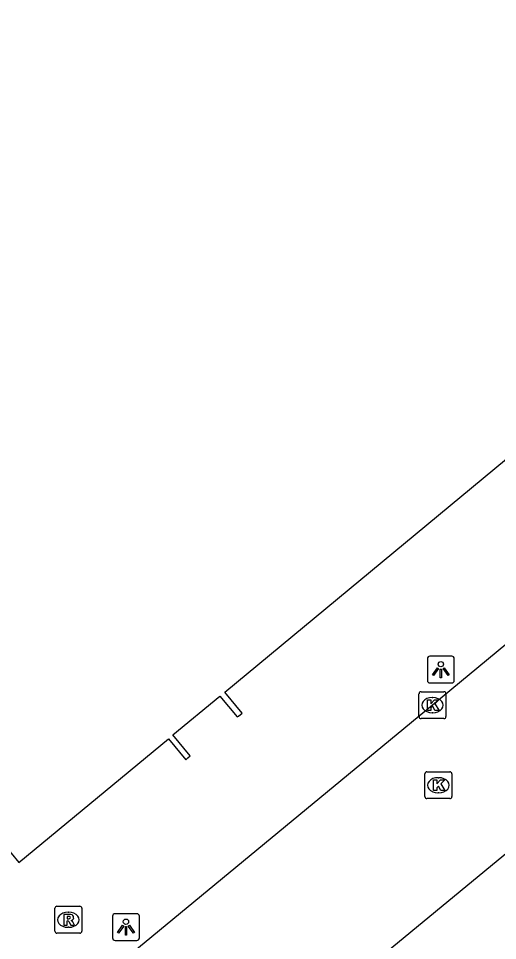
# Model space of a CAD drawing. Extents: x 159489 to 160304, y 383826 to 384530.
# Drawn here: x 159929.94 to 159947.73, y 384336.25 to 384370.53 of the extents above; entities that cross this region are included whole.
import ezdxf

# ---------------------------------------------------------------- set-up
doc = ezdxf.new("R2010")
doc.units = 0
for name, color, linetype in [('IMGEO_Kolk', 7, 'Continuous'), ('IMGEO_Lichtpunt', 7, 'Continuous'), ('IMGEO_Pand', 7, 'Continuous'), ('IMGEO_Rijbaan_lokaal_gesloten', 7, 'Continuous'), ('IMGEO_Rioolput', 7, 'Continuous')]:
    doc.layers.add(name, color=color, linetype=linetype)

msp = doc.modelspace()

# ---------------------------------------------------------------- linework, layer by layer
at = {"layer": 'IMGEO_Kolk'}
for p, q in [((159944.891, 384345.499), (159945.743, 384345.499)), ((159944.816, 384344.573), (159944.816, 384345.425)), ((159945.304, 384345.279), (159945.329, 384345.279)), ((159945.817, 384345.425), (159945.817, 384344.573)), ((159945.743, 384344.499), (159944.891, 384344.499)), ((159945.327, 384344.719), (159945.302, 384344.719)), ((159945.036, 384341.597), (159945.036, 384342.449)), ((159945.111, 384342.523), (159945.963, 384342.523)), ((159946.037, 384342.449), (159946.037, 384341.597)), ((159945.524, 384342.303), (159945.549, 384342.303)), ((159945.547, 384341.743), (159945.522, 384341.743)), ((159945.963, 384341.523), (159945.111, 384341.523))]:
    msp.add_line(p, q, dxfattribs=at)
for points in [[(159944.891, 384345.499), (159945.743, 384345.499)], [(159944.816, 384344.573), (159944.816, 384345.425)], [(159945.137, 384345.199), (159945.26, 384345.199), (159945.26, 384345.048), (159945.39, 384345.199), (159945.554, 384345.199), (159945.408, 384345.048), (159945.561, 384344.799), (159945.409, 384344.799), (159945.324, 384344.963), (159945.26, 384344.896), (159945.26, 384344.799), (159945.137, 384344.799), (159945.137, 384345.199)], [(159945.817, 384345.425), (159945.817, 384344.573)], [(159945.743, 384344.499), (159944.891, 384344.499)], [(159945.036, 384341.597), (159945.036, 384342.449)], [(159945.111, 384342.523), (159945.963, 384342.523)], [(159946.037, 384342.449), (159946.037, 384341.597)], [(159945.357, 384342.223), (159945.48, 384342.223), (159945.48, 384342.072), (159945.61, 384342.223), (159945.774, 384342.223), (159945.628, 384342.072), (159945.781, 384341.823), (159945.629, 384341.823), (159945.544, 384341.987), (159945.48, 384341.92), (159945.48, 384341.823), (159945.357, 384341.823), (159945.357, 384342.223)], [(159945.963, 384341.523), (159945.111, 384341.523)]]:
    msp.add_lwpolyline(points, dxfattribs=at)
for centre, start, end in [((159944.893, 384345.423), 91.552, 178.448), ((159944.893, 384345.423), 91.552, 178.448), ((159945.741, 384345.423), 1.552, 88.448), ((159945.741, 384345.423), 1.552, 88.448), ((159944.893, 384344.575), 181.552, 268.448), ((159944.893, 384344.575), 181.552, 268.448), ((159945.741, 384344.575), 271.552, 358.448), ((159945.741, 384344.575), 271.552, 358.448), ((159945.113, 384342.447), 91.552, 178.448), ((159945.113, 384342.447), 91.552, 178.448), ((159945.961, 384342.447), 1.552, 88.448), ((159945.961, 384342.447), 1.552, 88.448), ((159945.113, 384341.599), 181.552, 268.448), ((159945.113, 384341.599), 181.552, 268.448), ((159945.961, 384341.599), 271.552, 358.448), ((159945.961, 384341.599), 271.552, 358.448)]:
    msp.add_arc(centre, 0.0765, start, end, dxfattribs=at)
for centre, major_axis, ratio, start_param, end_param in [((159945.303, 384344.999), (-0.387, 0.002), 0.722429, 4.712389, 7.853982), ((159945.328, 384344.999), (-0.39, 0.002), 0.717154, 1.570796, 4.712389), ((159945.523, 384342.023), (-0.387, 0.002), 0.722429, 4.712389, 7.853982), ((159945.548, 384342.023), (-0.39, 0.002), 0.717154, 1.570796, 4.712389)]:
    msp.add_ellipse(centre, major_axis=major_axis, ratio=ratio, start_param=start_param, end_param=end_param, dxfattribs=at)
at = {"layer": 'IMGEO_Lichtpunt'}
for p, q in [((159945.129, 384346.726), (159945.129, 384345.919)), ((159945.129, 384346.726), (159945.129, 384345.919)), ((159946.031, 384346.821), (159945.223, 384346.821)), ((159946.031, 384346.821), (159945.223, 384346.821)), ((159946.125, 384345.919), (159946.125, 384346.726)), ((159946.125, 384345.919), (159946.125, 384346.726)), ((159945.223, 384345.825), (159946.031, 384345.825)), ((159945.223, 384345.825), (159946.031, 384345.825)), ((159933.432, 384337.15), (159933.432, 384336.343)), ((159933.432, 384337.15), (159933.432, 384336.343)), ((159934.334, 384337.245), (159933.526, 384337.245)), ((159934.334, 384337.245), (159933.526, 384337.245)), ((159934.428, 384336.343), (159934.428, 384337.15)), ((159934.428, 384336.343), (159934.428, 384337.15)), ((159933.526, 384336.249), (159934.334, 384336.249)), ((159933.526, 384336.249), (159934.334, 384336.249))]:
    msp.add_line(p, q, dxfattribs=at)
for points in [[(159945.503, 384346.39), (159945.542, 384346.362), (159945.354, 384346.1), (159945.316, 384346.127), (159945.503, 384346.39)], [(159945.605, 384346.342), (159945.652, 384346.342), (159945.652, 384346.02), (159945.605, 384346.02), (159945.605, 384346.342)], [(159945.715, 384346.362), (159945.753, 384346.389), (159945.94, 384346.127), (159945.901, 384346.099), (159945.715, 384346.362)], [(159933.806, 384336.814), (159933.845, 384336.786), (159933.657, 384336.524), (159933.619, 384336.551), (159933.806, 384336.814)], [(159933.908, 384336.766), (159933.955, 384336.766), (159933.955, 384336.444), (159933.908, 384336.444), (159933.908, 384336.766)], [(159934.018, 384336.786), (159934.056, 384336.813), (159934.243, 384336.551), (159934.204, 384336.523), (159934.018, 384336.786)]]:
    msp.add_lwpolyline(points, dxfattribs=at)
for centre in [(159945.628, 384346.524), (159933.931, 384336.948)]:
    msp.add_circle(centre, 0.0994, dxfattribs=at)
for centre, start, end in [((159945.223, 384346.726), 90, 180), ((159945.223, 384346.726), 90, 180), ((159946.031, 384346.726), 0, 90), ((159946.031, 384346.726), 0, 90), ((159945.223, 384345.919), 180, 270), ((159945.223, 384345.919), 180, 270), ((159946.031, 384345.919), 270, 0), ((159946.031, 384345.919), 270, 360), ((159933.526, 384337.15), 90, 180), ((159933.526, 384337.15), 90, 180), ((159934.334, 384337.15), 0, 90), ((159934.334, 384337.15), 0, 90), ((159933.526, 384336.343), 180, 270), ((159933.526, 384336.343), 180, 270), ((159934.334, 384336.343), 270, 0), ((159934.334, 384336.343), 270, 360)]:
    msp.add_arc(centre, 0.0946, start, end, dxfattribs=at)
at = {"layer": 'IMGEO_Pand'}
msp.add_lwpolyline([(159927.659, 384341.926), (159929.956, 384339.154), (159935.506, 384343.753), (159936.149, 384342.969), (159936.23, 384343.04), (159936.32, 384343.119), (159935.675, 384343.893), (159937.42, 384345.339), (159938.065, 384344.559), (159938.109, 384344.596), (159938.242, 384344.706), (159937.597, 384345.486), (159949.291, 384355.176)], dxfattribs=at)
at = {"layer": 'IMGEO_Rijbaan_lokaal_gesloten'}
for points in [[(159983.788, 384376.807), (159982.044, 384375.396), (159970.057, 384365.48), (159957.295, 384354.909), (159945.317, 384344.999), (159934.113, 384335.743), (159930.945, 384333.111)], [(159989.867, 384374.086), (159986.588, 384371.379), (159973.829, 384360.821), (159961.075, 384350.273), (159949.096, 384340.336), (159937.893, 384331.09), (159936.165, 384329.649)]]:
    msp.add_lwpolyline(points, dxfattribs=at)
at = {"layer": 'IMGEO_Rioolput'}
for p, q in [((159931.291, 384336.593), (159931.291, 384337.445)), ((159931.366, 384337.519), (159932.218, 384337.519)), ((159931.779, 384337.299), (159931.804, 384337.299)), ((159932.292, 384337.445), (159932.292, 384336.593)), ((159931.802, 384336.739), (159931.777, 384336.739)), ((159932.218, 384336.519), (159931.366, 384336.519))]:
    msp.add_line(p, q, dxfattribs=at)
for points in [[(159931.291, 384336.593), (159931.291, 384337.445)], [(159931.366, 384337.519), (159932.218, 384337.519)], [(159932.292, 384337.445), (159932.292, 384336.593)], [(159931.88, 384337.217), (159931.628, 384337.219), (159931.628, 384336.819)], [(159931.628, 384336.819), (159931.752, 384336.819), (159931.752, 384336.981), (159931.763, 384336.981)], [(159931.806, 384337.138), (159931.752, 384337.138), (159931.752, 384337.057)], [(159931.752, 384337.057), (159931.804, 384337.057)], [(159931.81, 384336.952), (159931.881, 384336.819), (159932.021, 384336.819), (159931.956, 384336.945)], [(159932.218, 384336.519), (159931.366, 384336.519)]]:
    msp.add_lwpolyline(points, dxfattribs=at)
for centre, radius, start, end in [((159931.368, 384337.443), 0.0765, 91.552, 178.448), ((159931.368, 384337.443), 0.0765, 91.552, 178.448), ((159932.216, 384337.443), 0.0765, 1.552, 88.448), ((159932.216, 384337.443), 0.0765, 1.552, 88.448), ((159931.762, 384336.928), 0.0533, 26.0293, 88.6989), ((159931.788, 384337.246), 0.19, 274.7715, 282.9687), ((159931.812, 384337.042), 0.0964, 77.0061, 93.1865), ((159931.826, 384337.099), 0.0378, 276.6634, 79.6772), ((159931.879, 384337.107), 0.109, 350.3612, 89.416), ((159931.877, 384337.107), 0.112, 277.5842, 350.9817), ((159931.861, 384336.892), 0.108, 29.5134, 73.7905), ((159931.368, 384336.595), 0.0765, 181.552, 268.448), ((159931.368, 384336.595), 0.0765, 181.552, 268.448), ((159932.216, 384336.595), 0.0765, 271.552, 358.448), ((159932.216, 384336.595), 0.0765, 271.552, 358.448)]:
    msp.add_arc(centre, radius, start, end, dxfattribs=at)
for centre, major_axis, ratio, start_param, end_param in [((159931.778, 384337.019), (-0.387, 0.002), 0.722429, 4.712389, 7.853982), ((159931.803, 384337.019), (-0.39, 0.002), 0.717154, 1.570796, 4.712389)]:
    msp.add_ellipse(centre, major_axis=major_axis, ratio=ratio, start_param=start_param, end_param=end_param, dxfattribs=at)

doc.saveas('drawing.dxf')
